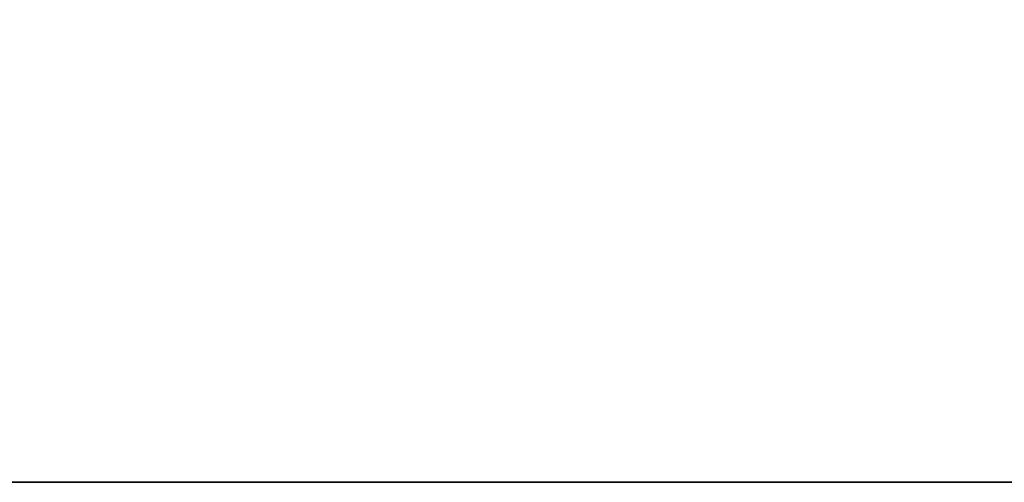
# Model space of a CAD drawing. Header units: millimetres. Extents: x -508 to 6708, y -110 to 248.
# Tile 446 of 656: x 369 to 409, y -5 to 13. Entities that reach past the tile are written whole.
import ezdxf

# ---------------------------------------------------------------- set-up
doc = ezdxf.new("R2010")
doc.units = ezdxf.units.MM
doc.layers.add('151', color=7, linetype='Continuous', true_color=0xffffff)

# ---------------------------------------------------------------- blocks, each defined once
blk = doc.blocks.new('UG_SURFACE_001')
at = {"layer": '151', "color": 252, "linetype": 'Continuous', "lineweight": 35}
for points in [[(507.5, -5.3, 2215.25), (507.5, 229.4, 2215.25), (-507.5, 229.4, 2215.25), (-507.5, -5.3, 2215.25)], [(357.5, -5.3, -7.75), (357.5, 229.4, -7.75), (507.5, 229.4, -7.75), (507.5, -5.3, -7.75)], [(507.5, -5.3, 2215.25), (-507.5, -5.3, 2215.25), (-357.5, -5.3, 2065.25), (357.5, -5.3, 2065.25)], [(357.5, -5.3, 2065.25), (357.5, -5.3, -7.75), (507.5, -5.3, -7.75), (507.5, -5.3, 2215.25)]]:
    blk.add_3dface(points, dxfattribs=at)

msp = doc.modelspace()

# ---------------------------------------------------------------- linework, layer by layer
at = {"layer": '151', "color": 253, "linetype": 'Continuous', "lineweight": -3}
for p, q in [((-507.5, -5.3, 2215.25), (507.5, -5.3, 2215.25)), ((-507.5, -5.3, 2215.25), (507.5, -5.3, 2215.25)), ((357.5, -5.3, -7.75), (507.5, -5.3, -7.75))]:
    msp.add_line(p, q, dxfattribs=at)

# ---------------------------------------------------------------- block references
msp.add_blockref('UG_SURFACE_001', (0, 0), dxfattribs=at)

doc.saveas('drawing.dxf')
